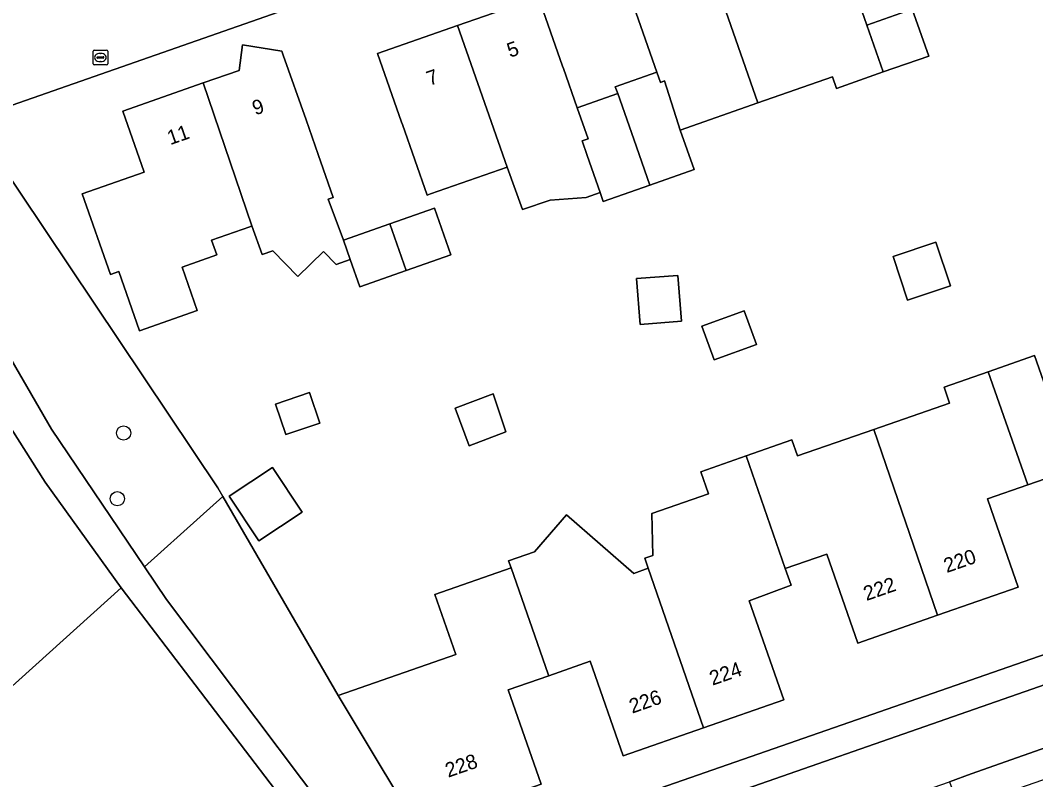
# Model space of a CAD drawing. Extents: x 158472 to 159562, y 388525 to 389606.
# Drawn here: x 158856.4 to 158926, y 389097.8 to 389149.9 of the extents above; entities that cross this region are included whole.
import ezdxf

# ---------------------------------------------------------------- set-up
doc = ezdxf.new("R2010")
doc.units = 0
for name, color, linetype in [('IMGEO_Berm_groen', 7, 'Continuous'), ('IMGEO_Boom', 7, 'Continuous'), ('IMGEO_Brandkraan', 7, 'Continuous'), ('IMGEO_Erf', 7, 'Continuous'), ('IMGEO_Gemengd_bos', 7, 'Continuous'), ('IMGEO_Groenvoorziening', 7, 'Continuous'), ('IMGEO_Pand', 7, 'Continuous'), ('IMGEO_Pand_nummerreeks', 7, 'Continuous'), ('IMGEO_Rijbaan_lokaal_open', 7, 'Continuous'), ('IMGEO_Voetpad_halfverhard', 7, 'Continuous'), ('IMGEO_Voetpad_open', 7, 'Continuous')]:
    doc.layers.add(name, color=color, linetype=linetype)

msp = doc.modelspace()

# ---------------------------------------------------------------- linework, layer by layer
at = {"layer": 'IMGEO_Berm_groen'}
msp.add_lwpolyline([(159004.372, 389127.137), (159000, 389125.627), (158996.805, 389124.523), (158969.626, 389115.003), (158932.281, 389101.962), (158921.603, 389098.188), (158920.111, 389097.633), (158920.782, 389095.788), (158922.752, 389096.465), (158936.615, 389101.294), (158954.615, 389107.585), (158998.026, 389122.802)], dxfattribs=at)
at = {"layer": 'IMGEO_Boom'}
for centre in [(158863.502, 389121.556), (158863.07, 389117.051)]:
    msp.add_circle(centre, 0.489, dxfattribs=at)
at = {"layer": 'IMGEO_Brandkraan'}
for p, q in [((158861.408, 389146.875), (158861.408, 389147.727)), ((158861.483, 389147.801), (158862.335, 389147.801)), ((158862.409, 389147.727), (158862.409, 389146.875)), ((158861.667, 389147.295), (158861.667, 389147.307)), ((158862.105, 389147.258), (158861.707, 389147.258)), ((158861.71, 389147.344), (158862.108, 389147.344)), ((158861.919, 389147.021), (158861.894, 389147.021)), ((158861.896, 389147.581), (158861.921, 389147.581)), ((158862.151, 389147.307), (158862.151, 389147.295)), ((158862.335, 389146.801), (158861.483, 389146.801))]:
    msp.add_line(p, q, dxfattribs=at)
for points in [[(158861.408, 389146.875), (158861.408, 389147.727)], [(158861.483, 389147.801), (158862.335, 389147.801)], [(158862.409, 389147.727), (158862.409, 389146.875)], [(158862.335, 389146.801), (158861.483, 389146.801)]]:
    msp.add_lwpolyline(points, dxfattribs=at)
for centre, radius, start, end in [((158861.485, 389147.725), 0.0765, 91.55205, 178.44795), ((158861.485, 389147.725), 0.0765, 91.55205, 178.44795), ((158862.333, 389147.725), 0.0765, 1.55205, 88.44795), ((158862.333, 389147.725), 0.0765, 1.55205, 88.44795), ((158861.707, 389147.304), 0.0403, 85.87752, 175.75265), ((158861.704, 389147.294), 0.0366, 178.93798, 274.71019), ((158862.108, 389147.301), 0.043, 264.86636, 352.45326), ((158862.112, 389147.306), 0.0386, 1.73085, 96.63898), ((158861.485, 389146.877), 0.0765, 181.55205, 268.44795), ((158861.485, 389146.877), 0.0765, 181.55205, 268.44795), ((158862.333, 389146.877), 0.0765, 271.55205, 358.44795), ((158862.333, 389146.877), 0.0765, 271.55205, 358.44795)]:
    msp.add_arc(centre, radius, start, end, dxfattribs=at)
for centre, major_axis, ratio, start_param, end_param in [((158861.895, 389147.301), (-0.387, 0.002), 0.722429, 4.712389, 7.853982), ((158861.92, 389147.301), (-0.39, 0.002), 0.717154, 1.570796, 4.712389)]:
    msp.add_ellipse(centre, major_axis=major_axis, ratio=ratio, start_param=start_param, end_param=end_param, dxfattribs=at)
at = {"layer": 'IMGEO_Erf'}
for points in [[(158908.797, 389162.559), (158853.033, 389143.053), (158869.95, 389117.792), (158870.294, 389117.199), (158878.198, 389103.563), (158886.265, 389106.375), (158884.83, 389110.494), (158890.058, 389112.316), (158889.89, 389112.79), (158891.656, 389113.415), (158893.858, 389115.947), (158898.471, 389111.935), (158899.462, 389112.287), (158899.221, 389112.967), (158899.768, 389113.161), (158899.705, 389116.043), (158903.581, 389117.394), (158903.055, 389118.904), (158906.165, 389119.988), (158909.311, 389121.084), (158909.695, 389119.982), (158914.925, 389121.804), (158920.112, 389123.611), (158919.731, 389124.698), (158922.75, 389125.755), (158925.941, 389126.872), (158927.04, 389123.735)], [(158912.436, 389155.301), (158914.451, 389149.518), (158917.556, 389150.606), (158918.68, 389147.397), (158915.57, 389146.308), (158912.357, 389145.183), (158912.082, 389145.969), (158906.978, 389144.186), (158901.653, 389142.326), (158902.601, 389139.615), (158899.566, 389138.553), (158896.367, 389137.433), (158896.155, 389138.038), (158895.211, 389137.708), (158892.728, 389137.529), (158890.84, 389136.869), (158889.782, 389139.783), (158884.525, 389137.946), (158884.303, 389137.868), (158882.616, 389142.696), (158882.559, 389142.858), (158880.909, 389147.577), (158886.39, 389149.493), (158891.939, 389151.432), (158893.589, 389146.712), (158893.646, 389146.549), (158894.586, 389143.859), (158897.366, 389144.83), (158897.202, 389145.297), (158900.052, 389146.296), (158899.276, 389148.517), (158898.456, 389150.863)], [(158928.369, 389119.007), (158925.467, 389117.995), (158922.706, 389117.033), (158923.167, 389115.711), (158924.812, 389110.989), (158919.287, 389109.063), (158913.819, 389107.157), (158911.695, 389113.251), (158908.853, 389112.26), (158909.252, 389111.114), (158906.381, 389110.046), (158908.746, 389103.262), (158903.242, 389101.344), (158897.741, 389099.427), (158895.482, 389105.908), (158892.635, 389104.916), (158889.862, 389103.95), (158892.121, 389097.47), (158886.429, 389095.486), (158883.638, 389094.514), (158885.183, 389091.943), (159000, 389131.917)]]:
    msp.add_lwpolyline(points, dxfattribs=at)
for points in [[(158885.919, 389133.767), (158882.877, 389132.702), (158879.683, 389131.584), (158879.029, 389133.452), (158878.068, 389133.115), (158877.21, 389134.001), (158875.436, 389132.283), (158873.723, 389134.052), (158872.994, 389133.797), (158872.3, 389135.77), (158872.145, 389135.701), (158869.53, 389134.787), (158869.889, 389133.761), (158867.509, 389132.929), (158868.548, 389129.955), (158864.583, 389128.569), (158863.164, 389132.628), (158862.597, 389132.43), (158860.666, 389137.952), (158864.914, 389139.436), (158863.449, 389143.627), (158868.962, 389145.554), (158871.427, 389146.416), (158871.661, 389148.167), (158874.354, 389147.741), (158874.448, 389147.47), (158876.004, 389143.021), (158876.834, 389140.644), (158877.863, 389137.699), (158877.524, 389137.581), (158878.565, 389134.778), (158881.759, 389135.896), (158884.801, 389136.961)], [(158920.171, 389131.641), (158917.237, 389130.662), (158916.24, 389133.651), (158919.175, 389134.63)], [(158901.744, 389129.214), (158898.895, 389128.989), (158898.646, 389132.14), (158901.495, 389132.365)], [(158903.98, 389126.576), (158903.141, 389128.886), (158906.03, 389129.936), (158906.87, 389127.626)], [(158876.953, 389122.237), (158874.63, 389121.444), (158873.916, 389123.537), (158876.239, 389124.33)], [(158889.698, 389121.631), (158887.182, 389120.685), (158886.215, 389123.258), (158888.82, 389124.237)], [(158875.73, 389116.132), (158872.773, 389114.166), (158870.745, 389117.216), (158873.702, 389119.181)]]:
    msp.add_lwpolyline(points, close=True, dxfattribs=at)
at = {"layer": 'IMGEO_Gemengd_bos'}
for points in [[(158863.345, 389110.934), (158858.13, 389118.185), (158853.437, 389125.535), (158852.333, 389125.541), (158851.235, 389125.547), (158838.982, 389111.199), (158829.083, 389100.567)], [(158815.732, 389078.311), (158816.981, 389071.09), (158817.469, 389069.576), (158829.414, 389080.345), (158863.345, 389110.934)]]:
    msp.add_lwpolyline(points, dxfattribs=at)
at = {"layer": 'IMGEO_Groenvoorziening'}
for points in [[(158869.95, 389117.792), (158853.033, 389143.053), (158851.297, 389145.752), (158850.664, 389145.312), (158847.49, 389143.103), (158847.982, 389140.084), (158858.564, 389121.816), (158864.944, 389112.376), (158868.748, 389115.805), (158870.294, 389117.199)], [(158870.294, 389117.199), (158868.748, 389115.805), (158864.944, 389112.376), (158866.449, 389110.149), (158881.809, 389089.71), (158883.064, 389091.206), (158885.183, 389091.943), (158883.638, 389094.514), (158880.738, 389099.338), (158878.198, 389103.563)]]:
    msp.add_lwpolyline(points, close=True, dxfattribs=at)
for points in [[(158863.345, 389110.934), (158829.414, 389080.345)], [(158876.932, 389093.118), (158863.345, 389110.934)]]:
    msp.add_lwpolyline(points, dxfattribs=at)
at = {"layer": 'IMGEO_Pand'}
for points in [[(158906.978, 389144.186), (158912.082, 389145.969), (158912.357, 389145.183), (158915.57, 389146.308), (158914.451, 389149.518), (158912.436, 389155.301), (158909.649, 389154.273), (158907.935, 389159.177), (158907.851, 389159.416), (158905.058, 389159.84), (158904.83, 389158.092), (158902.415, 389157.248)], [(158902.415, 389157.248), (158899.966, 389156.392), (158898.675, 389157.609), (158896.806, 389155.583), (158896.898, 389155.32), (158898.456, 389150.863), (158899.276, 389148.517), (158900.052, 389146.296), (158900.296, 389145.597), (158900.585, 389145.698), (158901.502, 389142.757), (158901.653, 389142.326), (158906.978, 389144.186)], [(158893.646, 389146.549), (158893.589, 389146.712), (158891.939, 389151.432), (158886.39, 389149.493), (158889.782, 389139.783), (158890.84, 389136.869), (158892.728, 389137.529), (158895.211, 389137.708), (158896.155, 389138.038), (158895.268, 389140.575), (158894.933, 389141.583), (158895.332, 389141.723), (158894.586, 389143.859)], [(158915.57, 389146.308), (158918.68, 389147.397), (158917.556, 389150.606), (158914.451, 389149.518)], [(158889.782, 389139.783), (158886.39, 389149.493), (158880.909, 389147.577), (158882.559, 389142.858), (158882.616, 389142.696), (158884.303, 389137.868), (158884.525, 389137.946)], [(158878.565, 389134.778), (158877.524, 389137.581), (158877.863, 389137.699), (158876.834, 389140.644), (158876.004, 389143.021), (158874.448, 389147.47), (158874.354, 389147.741), (158871.661, 389148.167), (158871.427, 389146.416), (158868.962, 389145.554), (158872.3, 389135.77), (158872.994, 389133.797), (158873.723, 389134.052), (158875.436, 389132.283), (158877.21, 389134.001), (158878.068, 389133.115), (158879.029, 389133.452)], [(158901.653, 389142.326), (158901.502, 389142.757), (158900.585, 389145.698), (158900.296, 389145.597), (158900.052, 389146.296), (158897.202, 389145.297), (158897.366, 389144.83), (158898.465, 389141.694), (158899.566, 389138.553), (158902.601, 389139.615)], [(158868.962, 389145.554), (158863.449, 389143.627), (158864.914, 389139.436), (158860.666, 389137.952), (158862.597, 389132.43), (158863.164, 389132.628), (158864.583, 389128.569), (158868.548, 389129.955), (158867.509, 389132.929), (158869.889, 389133.761), (158869.53, 389134.787), (158872.145, 389135.701), (158872.3, 389135.77)], [(158898.465, 389141.694), (158897.366, 389144.83), (158894.586, 389143.859), (158895.332, 389141.723), (158894.933, 389141.583), (158895.268, 389140.575), (158896.155, 389138.038), (158896.367, 389137.433), (158899.566, 389138.553)], [(158882.877, 389132.702), (158885.919, 389133.767), (158884.801, 389136.961), (158881.759, 389135.896)], [(158878.565, 389134.778), (158879.029, 389133.452), (158879.683, 389131.584), (158882.877, 389132.702), (158881.759, 389135.896)], [(158917.237, 389130.662), (158920.171, 389131.641), (158919.175, 389134.63), (158916.24, 389133.651)], [(158898.646, 389132.14), (158898.895, 389128.989), (158901.744, 389129.214), (158901.495, 389132.365)], [(158903.98, 389126.576), (158906.87, 389127.626), (158906.03, 389129.936), (158903.141, 389128.886)], [(158932.654, 389124.568), (158927.39, 389122.734), (158927.04, 389123.735), (158925.941, 389126.872), (158922.75, 389125.755), (158925.467, 389117.995), (158928.369, 389119.007), (158928.851, 389117.623), (158930.496, 389112.901), (158935.974, 389114.81)], [(158919.287, 389109.063), (158924.812, 389110.989), (158923.167, 389115.711), (158922.706, 389117.033), (158925.467, 389117.995), (158922.75, 389125.755), (158919.731, 389124.698), (158920.112, 389123.611), (158914.925, 389121.804)], [(158873.916, 389123.537), (158874.63, 389121.444), (158876.953, 389122.237), (158876.239, 389124.33)], [(158886.215, 389123.258), (158887.182, 389120.685), (158889.698, 389121.631), (158888.82, 389124.237)], [(158914.925, 389121.804), (158909.695, 389119.982), (158909.311, 389121.084), (158906.165, 389119.988), (158908.853, 389112.26), (158911.695, 389113.251), (158913.819, 389107.157), (158919.287, 389109.063)], [(158909.252, 389111.114), (158908.853, 389112.26), (158906.165, 389119.988), (158903.055, 389118.904), (158903.581, 389117.394), (158899.705, 389116.043), (158899.768, 389113.161), (158899.221, 389112.967), (158899.462, 389112.287), (158903.242, 389101.344), (158908.746, 389103.262), (158906.381, 389110.046)], [(158870.745, 389117.216), (158872.773, 389114.166), (158875.73, 389116.132), (158873.702, 389119.181)], [(158890.058, 389112.316), (158892.6, 389105.02), (158892.635, 389104.916), (158895.482, 389105.908), (158897.741, 389099.427), (158903.242, 389101.344), (158899.462, 389112.287), (158898.471, 389111.935), (158893.858, 389115.947), (158891.656, 389113.415), (158889.89, 389112.79)], [(158890.058, 389112.316), (158884.83, 389110.494), (158886.265, 389106.375), (158878.198, 389103.563), (158880.738, 389099.338), (158883.638, 389094.514), (158886.429, 389095.486), (158892.121, 389097.47), (158889.862, 389103.95), (158892.635, 389104.916), (158892.6, 389105.02)]]:
    msp.add_lwpolyline(points, close=True, dxfattribs=at)
at = {"layer": 'IMGEO_Rijbaan_lokaal_open'}
msp.add_lwpolyline([(158829.714, 389179.636), (158825.711, 389178.213), (158827.334, 389173.557), (158833.072, 389175.598), (158834.149, 389172.413), (158850.524, 389146.953), (158851.297, 389145.752), (158853.033, 389143.053), (158908.797, 389162.559), (158907.888, 389165.137), (158906.091, 389170.229), (158898.902, 389167.668), (158890.383, 389164.707), (158885.593, 389163.043), (158870.796, 389157.83), (158869.748, 389157.461), (158861.15, 389154.472), (158855.469, 389152.393), (158851.864, 389158.046), (158850.65, 389161.54), (158849.396, 389165.146), (158847.576, 389164.493), (158840.818, 389175.259)], dxfattribs=at)
msp.add_lwpolyline([(159019.328, 389132.39), (159018.569, 389134.736), (159005.231, 389130.078), (159002.252, 389130.689), (159000, 389129.904), (158883.714, 389089.327), (158882.912, 389087.747), (158886.529, 389085.924), (158889.61, 389087.003), (158914.957, 389095.878), (158917.274, 389096.66), (158920.111, 389097.633), (158921.603, 389098.188), (158932.281, 389101.962), (158969.626, 389115.003), (158996.805, 389124.523), (159000, 389125.627), (159004.372, 389127.137), (159016.952, 389131.579)], close=True, dxfattribs=at)
at = {"layer": 'IMGEO_Voetpad_halfverhard'}
for points in [[(158877.834, 389090.142), (158877.683, 389085.181), (158878.146, 389085.342), (158881.809, 389089.71), (158866.449, 389110.149), (158864.944, 389112.376), (158858.564, 389121.816), (158847.982, 389140.084)], [(158849.743, 389129.65), (158852.333, 389125.541), (158853.437, 389125.535), (158858.13, 389118.185), (158863.345, 389110.934), (158876.932, 389093.118)]]:
    msp.add_lwpolyline(points, dxfattribs=at)
at = {"layer": 'IMGEO_Voetpad_open'}
msp.add_lwpolyline([(159037.023, 389142.201), (159033.966, 389141.153), (159026.048, 389138.406), (159013.434, 389133.994), (159005.041, 389131.059), (159004.229, 389133.389), (159000, 389131.917), (158885.183, 389091.943), (158883.064, 389091.206), (158881.809, 389089.71), (158878.146, 389085.342), (158886.529, 389085.924), (158882.912, 389087.747), (158883.714, 389089.327), (159000, 389129.904)], dxfattribs=at)

# ---------------------------------------------------------------- texts
at = {"layer": 'IMGEO_Pand_nummerreeks'}
for s, rotation, p in [('5', 19.26857, (158889.987, 389147.275)), ('7', 19.25884, (158884.471, 389145.348)), ('9', 19.25189, (158872.526, 389143.325)), ('11', 19.26857, (158866.7, 389141.289)), ('220', 19.21781, (158919.921, 389111.953)), ('222', 19.217, (158914.419, 389110.035)), ('224', 19.21127, (158903.863, 389104.229)), ('226', 19.21232, (158898.361, 389102.312)), ('228', 19.21149, (158885.751, 389097.92))]:
    msp.add_text(s, height=1, rotation=rotation, dxfattribs=at).set_placement(p)

doc.saveas('drawing.dxf')
